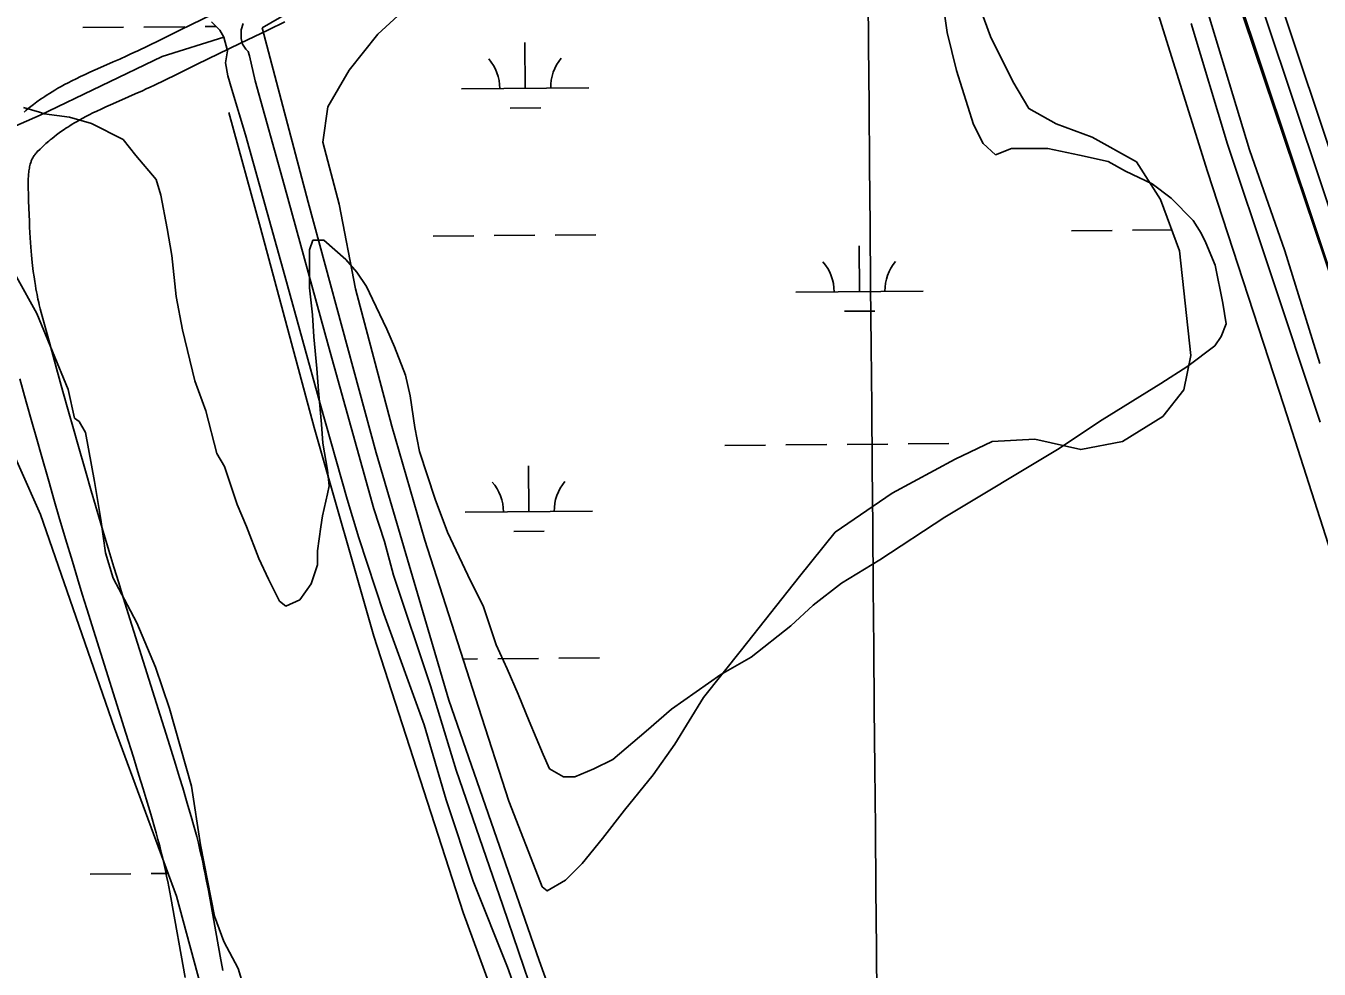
# Model space of a CAD drawing. Extents: x 3567028 to 3605064, y 510945 to 536587.
# Drawn here: x 3596836 to 3597853, y 530427 to 531169 of the extents above; entities that cross this region are included whole.
import ezdxf

# ---------------------------------------------------------------- set-up
doc = ezdxf.new("R2010")
doc.units = 0
for name, color, linetype in [('V-DTCH-CNTR', 7, 'Continuous'), ('V-GRID-MAJR', 7, 'Continuous'), ('V-ROAD-CNTR', 7, 'Continuous'), ('V-SITE-VEGE', 7, 'Continuous'), ('V-TOPO-SHOR', 7, 'Continuous'), ('V-WETL-SWMP', 7, 'Continuous')]:
    doc.layers.add(name, color=color, linetype=linetype)

msp = doc.modelspace()

# ---------------------------------------------------------------- linework, layer by layer
at = {"layer": 'V-DTCH-CNTR'}
for points in [[(3598038.636, 530502.569), (3598016.5870000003, 530548.587), (3597982.15, 530622.492), (3597953.974, 530696.365), (3597912.8030000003, 530818.303), (3597857.234, 530985.526), (3597793.421, 531174.356), (3597741.981, 531331.821), (3597682.407, 531534.544), (3597667.274, 531571.486)], [(3598038.636, 530502.569), (3597979.768, 530466.934), (3597964.558, 530462.862), (3597952.1550000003, 530469.135), (3597929.031, 530545.208), (3597875.2630000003, 530713.2710000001), (3597824.894, 530870.2710000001), (3597764.982, 531054.247), (3597726.199, 531178.042), (3597677.915, 531337.792), (3597643.982, 531465.02), (3597622.202, 531532.799), (3597618.806, 531545.247), (3597618.1240000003, 531547.319)], [(3597062.606, 531190.816), (3597021.931, 531167.01)], [(3597021.931, 531167.01), (3597057.89, 531030.105), (3597111.525, 530833.0380000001), (3597168.623, 530638.718), (3597239.486, 530433.971), (3597306.9760000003, 530246.507), (3597358.077, 530098.482), (3597381.92, 530028.623), (3597392.807, 529994.042), (3597398.9450000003, 529977.439), (3597406.572, 529976.161)], [(3597377.591, 529954.295), (3597359.832, 529996.502), (3597335.895, 530046.336), (3597261.5670000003, 530248.336), (3597179.744, 530471.777), (3597109.63, 530688.949), (3597062.747, 530852.836), (3597020.665, 531009.797), (3596995.538, 531100.38)]]:
    msp.add_lwpolyline(points, dxfattribs=at)
at = {"layer": 'V-GRID-MAJR'}
msp.add_spline([(3597625.66, 516571.685), (3597572.785, 522630.495), (3597519.892, 528691.237), (3597467, 534751.992), (3597466.983, 534753.91)], degree=3, dxfattribs=at)
at = {"layer": 'V-ROAD-CNTR'}
for points in [[(3598039.324882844, 530538.643896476), (3597690.8805797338, 531579.9368138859)], [(3598052.033857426, 530453.3940669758), (3597678.939603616, 531568.3508370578)], [(3598033.638894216, 530461.09705157), (3597665.250630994, 531561.9878497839)], [(3596991.2819789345, 531181.6586104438), (3596957.6340462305, 531165.3696430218), (3596940.7950799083, 531157.202659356), (3596923.9991135, 531149.0216757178), (3596920.99411951, 531147.5736786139), (3596918.11412527, 531146.2196813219), (3596915.3291308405, 531144.936683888), (3596909.837141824, 531142.468688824), (3596904.670152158, 531140.1976933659), (3596894.86917176, 531135.92570191), (3596890.530180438, 531134.013705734), (3596886.442188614, 531132.1797094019), (3596882.58919632, 531130.4117129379), (3596878.963203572, 531128.7027163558), (3596875.5492104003, 531127.0487196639), (3596872.336216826, 531125.44072288), (3596869.322222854, 531123.8827259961), (3596866.486228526, 531122.3727290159), (3596863.8252338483, 531120.9057319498), (3596861.328238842, 531119.4877347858), (3596858.9872435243, 531118.1167375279), (3596856.7912479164, 531116.792740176), (3596854.728252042, 531115.5117427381), (3596852.7972559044, 531114.2797452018), (3596850.9902595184, 531113.0967475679), (3596849.2972629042, 531111.96074984), (3596847.6762661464, 531110.8467520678), (3596844.7392720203, 531108.7607562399), (3596842.145277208, 531106.8407600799), (3596839.877281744, 531105.1017635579), (3596837.898285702, 531103.5317666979), (3596836.172289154, 531102.124769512), (3596834.633292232, 531100.838772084)], [(3597039.642882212, 531171.8336300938), (3597026.8139078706, 531165.5666426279), (3597004.371952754, 531154.6646644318), (3596970.7160200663, 531138.3716970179), (3596953.9090536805, 531130.2207133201), (3596937.0790873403, 531122.023729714), (3596933.8880937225, 531120.48573279), (3596930.7700999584, 531119.0197357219), (3596927.7531059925, 531117.6307384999), (3596922.0231174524, 531115.0547436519), (3596916.6981281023, 531112.713748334), (3596906.911147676, 531108.4497568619), (3596902.720156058, 531106.6017605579), (3596898.8361638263, 531104.859764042), (3596895.23917102, 531103.2097673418), (3596891.9011776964, 531101.636770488), (3596888.805183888, 531100.1347734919), (3596885.93418963, 531098.6987763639), (3596883.262194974, 531097.3187791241), (3596880.780199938, 531095.9947817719), (3596878.471204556, 531094.7237843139), (3596876.3202088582, 531093.501786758), (3596874.3152128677, 531092.3267891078), (3596872.4472166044, 531091.2007913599), (3596870.7082200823, 531090.1217935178), (3596869.0852233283, 531089.08579559), (3596867.566226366, 531088.09079758), (3596866.1472292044, 531087.138799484), (3596864.856231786, 531086.2528012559), (3596862.3512367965, 531084.472804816), (3596860.1992411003, 531082.8808079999), (3596858.327244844, 531081.443810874), (3596856.696248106, 531080.151813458), (3596855.270250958, 531078.988815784), (3596854.057253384, 531077.974817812), (3596851.847257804, 531076.0668216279), (3596850.230261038, 531074.6198245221), (3596849.043263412, 531073.527826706), (3596847.207267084, 531071.7898301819), (3596845.2992709, 531069.919833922)], [(3596845.6172702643, 531070.2408332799), (3596844.706272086, 531069.292835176), (3596844.0902733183, 531068.5968365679), (3596843.5412744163, 531067.9208379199), (3596843.046275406, 531067.2628392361), (3596842.596276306, 531066.613840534), (3596842.1892771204, 531065.9778418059), (3596841.818277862, 531065.3508430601), (3596841.4792785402, 531064.73584429), (3596841.1702791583, 531064.127845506), (3596840.882279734, 531063.5168467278), (3596840.621280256, 531062.9218479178), (3596840.3802807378, 531062.3298491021), (3596840.1592811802, 531061.744850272), (3596839.9832815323, 531061.243851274), (3596839.5912823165, 531059.9988537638), (3596839.285282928, 531058.869856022), (3596839.028283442, 531057.7708582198), (3596838.8142838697, 531056.706860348), (3596838.6342842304, 531055.669862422), (3596838.486284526, 531054.6768644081), (3596838.373284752, 531053.788866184), (3596838.1792851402, 531051.8618700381), (3596838.0602853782, 531050.1868733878), (3596837.9872855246, 531048.6798764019), (3596837.9462856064, 531047.3718790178), (3596837.9152856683, 531044.8788840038), (3596837.9242856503, 531043.044887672), (3596837.978285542, 531040.1388934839), (3596838.061285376, 531037.1808994), (3596838.249285, 531031.127911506), (3596838.436284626, 531025.4399228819), (3596838.627284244, 531020.1159335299), (3596838.827283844, 531015.1389434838), (3596839.03928342, 531010.482952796), (3596839.2642829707, 531006.1309615), (3596839.501282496, 531002.0629696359), (3596839.748282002, 530998.2579772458), (3596840.0052814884, 530994.703984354), (3596840.2692809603, 530991.381990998), (3596840.5402804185, 530988.2809972), (3596840.8162798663, 530985.3800030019), (3596841.0932793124, 530982.6700084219), (3596841.36927876, 530980.164013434), (3596841.945277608, 530975.407022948), (3596842.5042764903, 530971.2950311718), (3596843.0392754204, 530967.7160383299), (3596843.5432744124, 530964.6050445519), (3596844.0162734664, 530961.89104998), (3596844.452272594, 530959.529054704), (3596844.848271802, 530957.50105876), (3596845.6002702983, 530953.8740660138), (3596846.196269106, 530951.2040713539), (3596846.6572681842, 530949.2380752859), (3596847.401266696, 530946.24108128), (3596848.1982651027, 530943.2260873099), (3596854.626252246, 530919.7501342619), (3596860.2922409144, 530899.2051753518), (3596865.277230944, 530881.258211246), (3596869.665222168, 530865.5752426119), (3596873.5282144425, 530851.8672700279), (3596876.9262076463, 530839.8882939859), (3596882.9251956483, 530818.930335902), (3596887.468186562, 530803.2333672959), (3596890.901179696, 530791.4743908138), (3596896.1021692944, 530773.8344260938), (3596901.3661587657, 530756.209461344), (3596905.3451508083, 530743.062487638), (3596909.117143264, 530730.7455122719), (3596912.6851361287, 530719.2085353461), (3596919.4471226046, 530697.56157864), (3596943.3480748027, 530621.724730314), (3596949.270062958, 530602.699768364), (3596953.667054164, 530588.4097969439), (3596956.9350476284, 530577.6768184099), (3596959.368042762, 530569.609834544), (3596962.9770355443, 530557.507858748), (3596966.5420284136, 530545.369883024), (3596967.3680267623, 530542.4918887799), (3596968.9190236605, 530536.8749000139), (3596970.3560207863, 530531.4009109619), (3596971.6840181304, 530526.093921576), (3596972.913015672, 530520.948931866), (3596974.0550133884, 530515.9669418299), (3596975.1210112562, 530511.1389514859), (3596976.116009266, 530506.46196084), (3596977.041007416, 530501.9749698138)], [(3596831.378298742, 530891.2031913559), (3596836.3792887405, 530873.2022273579), (3596840.783279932, 530857.465258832), (3596844.6602721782, 530843.705286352), (3596848.0742653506, 530831.6683104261), (3596854.0952533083, 530810.6323524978), (3596858.660244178, 530794.859384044), (3596862.115237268, 530783.0284077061), (3596867.3422268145, 530765.300443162), (3596872.636216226, 530747.5714786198), (3596876.6452082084, 530734.3245051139), (3596880.445200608, 530721.9215299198), (3596884.037193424, 530710.304553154), (3596890.823179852, 530688.5795966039), (3596914.720132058, 530612.75674825), (3596920.612120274, 530593.8297861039), (3596924.9811115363, 530579.629814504), (3596928.225105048, 530568.97683581), (3596930.6321002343, 530560.99185178), (3596934.211093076, 530548.9938757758), (3596937.732086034, 530537.00189976), (3596938.4920845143, 530534.357905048), (3596939.9510815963, 530529.0749156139), (3596941.29407891, 530523.9529258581), (3596942.542076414, 530518.965935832), (3596943.703074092, 530514.1109455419), (3596944.787071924, 530509.3829549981), (3596945.8010698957, 530504.7829641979), (3596946.7540679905, 530500.3099731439), (3596947.6590661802, 530495.9189819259)], [(3596947.6420662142, 530496.0029817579), (3596948.4930645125, 530491.747990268), (3596950.076061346, 530483.539006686), (3596961.3240388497, 530420.62213252)], [(3596977.0580073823, 530501.8909699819), (3596977.931005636, 530497.5319787), (3596979.572002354, 530489.0189957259), (3596988.8229838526, 530437.274099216)], [(3596988.8229838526, 530437.274099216), (3596990.8179798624, 530426.114121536)]]:
    msp.add_lwpolyline(points, dxfattribs=at)
at = {"layer": 'V-SITE-VEGE'}
for p, q in [((3597556.674, 531189.4679999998), (3597560.289, 531163.3109999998)), ((3597560.289, 531163.3109999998), (3597567.6180000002, 531133.4)), ((3597567.6180000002, 531133.4), (3597581.115, 531091.0149999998)), ((3596846.694, 531100.6379999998), (3596834.2600000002, 531104.4309999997)), ((3596850.423, 531099.3769999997), (3596846.694, 531100.6379999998)), ((3596870.33, 531096.794), (3596850.423, 531099.3769999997)), ((3596887.734, 531091.736), (3596870.33, 531096.794)), ((3596912.5700000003, 531079.171), (3596887.734, 531091.736)), ((3597581.115, 531091.0149999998), (3597588.512, 531076.042)), ((3596922.474, 531066.6759999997), (3596912.5700000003, 531079.171)), ((3597588.512, 531076.042), (3597598.435, 531067.28)), ((3596938.569, 531047.9289999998), (3596922.474, 531066.6759999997)), ((3597598.435, 531067.28), (3597610.9050000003, 531072.204)), ((3597610.9050000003, 531072.2039999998), (3597639.538, 531072.0709999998)), ((3597639.538, 531072.0709999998), (3597664.411, 531066.9749999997)), ((3597664.411, 531066.9749999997), (3597686.794, 531061.8919999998)), ((3597686.794, 531061.892), (3597700.452, 531054.36)), ((3597700.452, 531054.3599999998), (3597721.569, 531044.302)), ((3596942.247, 531035.4649999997), (3596938.569, 531047.9289999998)), ((3597721.569, 531044.302), (3597736.455, 531033.03)), ((3596947.105, 531009.2989999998), (3596942.247, 531035.4649999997)), ((3597736.455, 531033.03), (3597753.8000000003, 531015.5229999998)), ((3597753.8000000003, 531015.5229999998), (3597759.9790000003, 531005.535)), ((3596950.742, 530988.1189999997), (3596947.105, 531009.2989999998)), ((3597759.9790000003, 531005.535), (3597763.682, 530998.05)), ((3597061.588, 531000.055), (3597059.065, 530992.5979999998)), ((3597070.3030000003, 531000.0160000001), (3597061.588, 531000.055)), ((3597087.661, 530984.9959999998), (3597070.3030000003, 531000.0160000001)), ((3597763.682, 530998.05), (3597771.0670000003, 530980.586)), ((3596954.326, 530955.7379999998), (3596950.742, 530988.1189999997)), ((3597059.065, 530992.5979999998), (3597058.926, 530962.7220000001)), ((3597096.329, 530974.997), (3597087.661, 530984.9959999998)), ((3597103.7460000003, 530963.76), (3597096.329, 530974.997)), ((3597771.0670000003, 530980.586), (3597777.153, 530950.6819999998)), ((3596828.667, 530971.2579999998), (3596844.717, 530942.551)), ((3597058.926, 530962.7220000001), (3597061.318, 530941.547)), ((3597108.68, 530953.7759999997), (3597103.7460000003, 530963.76)), ((3596959.184, 530929.5729999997), (3596954.326, 530955.7379999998)), ((3597119.772, 530930.075), (3597108.68, 530953.7759999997)), ((3596844.717, 530942.551), (3596869.336, 530882.684)), ((3597777.153, 530950.6819999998), (3597779.568, 530934.488)), ((3597061.318, 530941.547), (3597062.481, 530924.1149999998)), ((3597779.568, 530934.488), (3597775.785, 530924.5430000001)), ((3596968.957, 530889.6919999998), (3596959.184, 530929.5729999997)), ((3597062.481, 530924.1149999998), (3597064.857, 530899.2069999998)), ((3597125.934, 530916.353), (3597119.772, 530930.075)), ((3597775.785, 530924.5430000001), (3597770.774, 530917.1009999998)), ((3597134.544, 530893.9049999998), (3597125.934, 530916.353)), ((3597770.774, 530917.1009999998), (3597749.536, 530901.0179999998)), ((3597064.857, 530899.2069999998), (3597066.02, 530881.773)), ((3597138.204, 530877.703), (3597134.544, 530893.9049999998)), ((3597749.536, 530901.0179999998), (3597728.311, 530887.4209999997)), ((3596869.336, 530882.684), (3596874.213, 530860.2539999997)), ((3596977.563, 530866.001), (3596968.957, 530889.6919999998)), ((3597066.02, 530881.773), (3597068.39, 530855.62)), ((3597728.311, 530887.4209999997), (3597682.122, 530859.003)), ((3597141.823, 530852.7909999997), (3597138.204, 530877.703)), ((3596986.122, 530832.348), (3596977.563, 530866.001)), ((3596874.213, 530860.2539999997), (3596877.936, 530857.747)), ((3596877.936, 530857.747), (3596882.876, 530849.011)), ((3597068.39, 530855.62), (3597069.565, 530840.677)), ((3597145.468, 530834.1009999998), (3597141.823, 530852.7909999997)), ((3597682.122, 530859.003), (3597647.1550000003, 530835.5119999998)), ((3596882.876, 530849.011), (3596890.165, 530810.385)), ((3597069.565, 530840.677), (3597073.2, 530819.4969999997)), ((3596992.298, 530822.3619999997), (3596986.122, 530832.348)), ((3597157.7460000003, 530796.699), (3597145.468, 530834.1009999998)), ((3597647.1550000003, 530835.512), (3597558.523, 530782.393)), ((3597002.1180000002, 530792.441), (3596992.298, 530822.3619999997)), ((3596890.165, 530810.385), (3596895.008, 530780.4869999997)), ((3597073.2, 530819.4969999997), (3597074.3880000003, 530807.0430000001)), ((3597073.114, 530800.825), (3597069.299, 530783.4130000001)), ((3597074.3880000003, 530807.0430000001), (3597073.114, 530800.825)), ((3597009.508, 530774.978), (3597002.1180000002, 530792.441)), ((3597167.585, 530770.511), (3597157.7460000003, 530796.699)), ((3596895.008, 530780.4869999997), (3596898.6210000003, 530754.3299999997)), ((3597069.299, 530783.4130000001), (3597068.015, 530774.705)), ((3597558.523, 530782.393), (3597507.329, 530749.0189999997)), ((3597019.35, 530750.0329999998), (3597009.508, 530774.978)), ((3597068.015, 530774.705), (3597065.4390000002, 530756.046)), ((3597183.608, 530736.825), (3597167.585, 530770.511)), ((3596898.6210000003, 530754.3299999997), (3596904.752, 530734.3819999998)), ((3597026.7460000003, 530733.817), (3597019.35, 530750.0329999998)), ((3597065.4390000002, 530756.046), (3597065.3850000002, 530744.8409999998)), ((3597507.329, 530749.0189999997), (3597477.367, 530730.4869999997)), ((3597065.3850000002, 530744.8409999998), (3597060.339, 530729.928)), ((3596904.752, 530734.3819999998), (3596915.857, 530713.169)), ((3597035.378, 530716.349), (3597026.7460000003, 530733.817)), ((3597060.339, 530729.928), (3597051.5670000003, 530717.5189999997)), ((3597195.943, 530711.87), (3597183.608, 530736.825)), ((3597477.367, 530730.4869999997), (3597454.88, 530713.1630000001)), ((3596915.857, 530713.169), (3596923.262, 530699.439)), ((3597040.34, 530712.5909999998), (3597035.378, 530716.349)), ((3597051.5670000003, 530717.5189999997), (3597040.34, 530712.591)), ((3597205.7630000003, 530681.9489999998), (3597195.943, 530711.87)), ((3597454.88, 530713.1630000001), (3597437.378, 530697.059)), ((3596923.262, 530699.439), (3596938.037, 530664.517)), ((3597437.378, 530697.059), (3597406.142, 530672.3070000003)), ((3597214.392, 530663.2369999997), (3597205.7630000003, 530681.9489999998)), ((3597406.142, 530672.307), (3597382.426, 530658.725)), ((3596938.037, 530664.517), (3596949.094, 530632.099)), ((3597223.014, 530643.2789999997), (3597214.392, 530663.2369999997)), ((3597382.426, 530658.725), (3597343.711, 530631.5149999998)), ((3597231.63, 530622.0759999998), (3597223.014, 530643.2789999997)), ((3596949.094, 530632.099), (3596966.238, 530571.0229999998)), ((3597343.711, 530631.5149999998), (3597323.7120000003, 530614.181)), ((3597242.711, 530595.8839999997), (3597231.63, 530622.0759999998)), ((3597323.7120000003, 530614.181), (3597297.467, 530591.8949999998)), ((3597247.639, 530584.6569999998), (3597242.711, 530595.8839999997)), ((3597297.467, 530591.8949999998), (3597282.494, 530584.4949999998)), ((3597258.813, 530578.3799999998), (3597247.639, 530584.6569999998)), ((3597267.5270000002, 530578.3409999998), (3597258.813, 530578.3799999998)), ((3597282.494, 530584.4949999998), (3597267.5270000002, 530578.3409999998)), ((3596966.238, 530571.0229999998), (3596973.4960000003, 530524.9289999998)), ((3596973.4960000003, 530524.9289999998), (3596984.44, 530468.859)), ((3596984.44, 530468.859), (3596991.815, 530448.907)), ((3596991.815, 530448.907), (3597002.919, 530427.692)), ((3597002.919, 530427.692), (3597009.0530000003, 530407.747))]:
    msp.add_line(p, q, dxfattribs=at)
at = {"layer": 'V-TOPO-SHOR'}
for points in [[(3597765.648, 531177.643), (3597798.025, 531071.227), (3597825.666, 530991.687), (3597853.265, 530903.1190000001)], [(3596981.9420000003, 531171.818), (3596988.6240000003, 531165.074), (3596991.608, 531159.735), (3596994.5700000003, 531149.071), (3596992.9050000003, 531139.587), (3596994.94, 531129.39), (3596997.898, 531118.497), (3597008.844, 531083.023), (3597039.58, 530972.214), (3597067.355, 530871.606), (3597088.534, 530796.498), (3597097.8850000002, 530766.1240000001), (3597117.515, 530706.533), (3597149.288, 530619.104), (3597166.3740000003, 530560.218), (3597187.839, 530496.452), (3597214.609, 530428.724), (3597245.691, 530342.454)], [(3597235.648, 530404.855), (3597210.931, 530477.209), (3597174.423, 530583.692), (3597154.225, 530649.935), (3597125.107, 530736.879), (3597117.982, 530763.202), (3597109.544, 530788.914), (3597074.0500000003, 530916.953), (3597039.22, 531043.524), (3597016.452, 531125.355), (3597011.914, 531145.055), (3597010.771, 531148.533), (3597008.9280000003, 531150.394), (3597006.401, 531154.109), (3597005.264, 531158.7440000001), (3597005.295, 531165.459), (3597006.9390000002, 531170.313)], [(3597853.511, 530857.047), (3597813.329, 530977.623), (3597780.682, 531075.706), (3597752.186, 531170.528)]]:
    msp.add_lwpolyline(points, dxfattribs=at)
at = {"layer": 'V-WETL-SWMP'}
for p, q in [((3596880.939189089, 531167.2279183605), (3596912.9380176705, 531167.4978674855)), ((3596928.937431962, 531167.6328420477), (3596960.9362605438, 531167.902791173)), ((3596976.9356748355, 531168.0377657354), (3596985.6188645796, 531168.1110190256)), ((3596981.9436883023, 531171.8208444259), (3596988.625689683, 531165.0758459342)), ((3596991.610695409, 531159.7368521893), (3596943.128241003, 531144.3793557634)), ((3596988.625689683, 531165.0758459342), (3596991.610695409, 531159.7368521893)), ((3597228.655930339, 531119.4118446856), (3597228.352230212, 531155.4105626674)), ((3596943.128241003, 531144.3793557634), (3596847.4305343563, 531098.424676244)), ((3597178.6577273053, 531118.9900488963), (3597278.6541333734, 531119.8336404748)), ((3596847.4305343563, 531098.424676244), (3596807.19165405, 531080.7658070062)), ((3597216.7865392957, 531103.880163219), (3597240.7856767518, 531104.0826251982)), ((3597156.224366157, 531003.3646917), (3597188.2232160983, 531003.6346410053)), ((3597204.222641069, 531003.7696156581), (3597236.221491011, 531004.0395649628)), ((3597252.2209159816, 531004.1745396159), (3597284.219765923, 531004.4444889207)), ((3597658.114327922, 531007.5987453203), (3597690.1131778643, 531007.8686946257)), ((3597706.1126028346, 531008.0036692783), (3597736.939752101, 531008.2637338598)), ((3597491.4480208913, 530959.7610609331), (3597491.1443207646, 530995.759778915)), ((3597441.4498178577, 530959.3392651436), (3597541.446223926, 530960.1828567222)), ((3597479.5786298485, 530944.2293794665), (3597503.5777673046, 530944.4318414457)), ((3596814.185127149, 530858.981323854), (3596847.617223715, 530784.4164293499)), ((3597385.6207935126, 530838.7930098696), (3597417.6196434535, 530839.0629591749)), ((3597433.6190684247, 530839.1979338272), (3597465.6179183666, 530839.4678831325)), ((3597481.6173433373, 530839.602857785), (3597513.6161932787, 530839.8728070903)), ((3597529.6156182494, 530840.0077817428), (3597561.6144681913, 530840.2777310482)), ((3597231.462414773, 530786.7486917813), (3597231.1587146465, 530822.7474097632)), ((3596847.617223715, 530784.4164293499), (3596905.719475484, 530616.6117044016)), ((3597181.464211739, 530786.326895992), (3597281.4606178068, 530787.1704875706)), ((3597219.5930237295, 530771.2170103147), (3597243.592161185, 530771.4194722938)), ((3597179.650916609, 530670.875494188), (3597191.0297005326, 530670.9714881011)), ((3597207.0291255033, 530671.1064627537), (3597239.0279754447, 530671.3764120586)), ((3597255.0274004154, 530671.5113867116), (3597287.0262503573, 530671.7813360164)), ((3596905.719475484, 530616.6117044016), (3596954.4026678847, 530484.4569145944)), ((3596886.553484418, 530501.902391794), (3596918.552313, 530502.172340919)), ((3596934.551727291, 530502.3073154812), (3596947.7858077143, 530502.4189610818)), ((3596954.4026678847, 530484.4569145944), (3597021.3770715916, 530239.3603556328))]:
    msp.add_line(p, q, dxfattribs=at)
msp.add_lwpolyline([(3597582.089, 531193.973), (3597594.437, 531160.349), (3597612.041, 531124.726), (3597624.447, 531103.606), (3597646.111, 531091.658), (3597674.362, 531080.995), (3597709.1550000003, 531061.745), (3597728.102, 531032.039), (3597743.052, 530991.821), (3597751.881, 530909.509), (3597746.489, 530882.549), (3597729.937, 530861.566), (3597698.253, 530841.969), (3597665.315, 530835.542), (3597629.154, 530843.609), (3597595.579, 530841.791), (3597566.555, 530828.106), (3597517.068, 530801.353), (3597472.169, 530770.629), (3597444.363, 530735.876), (3597398.679, 530678.172), (3597368.887, 530640.796), (3597346.3370000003, 530604.044), (3597329.112, 530579.772), (3597306.605, 530552.235), (3597289.3880000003, 530529.938), (3597273.5, 530510.267), (3597260.276, 530497.166), (3597245.756, 530488.678), (3597241.823, 530491.987), (3597240.522, 530495.284), (3597215.811, 530559.242), (3597191.804, 530633.068), (3597149.6380000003, 530764.241), (3597123.731, 530853.873), (3597095.2770000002, 530961.9450000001), (3597082.4250000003, 531028.48), (3597069.49, 531077.245), (3597073.568, 531104.868), (3597090.1580000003, 531133.75), (3597112.667, 531161.946), (3597144.397, 531191.415)], dxfattribs=at)
for centre, radius, start, end in [((3597173.4109741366, 531119.4206062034), 35.24628790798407, 359.71152796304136, 41.25518629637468), ((3597283.892875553, 531120.3526557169), 35.246287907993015, 139.71152546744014, 181.25518380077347), ((3597436.203064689, 530959.7698224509), 35.24628790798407, 359.71152796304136, 41.25518629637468), ((3597546.6849661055, 530960.7018719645), 35.246287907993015, 139.71152546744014, 181.25518380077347), ((3597176.21745857, 530786.757453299), 35.24628790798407, 359.71152796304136, 41.25518629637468), ((3597286.6993599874, 530787.6895028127), 35.246287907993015, 139.71152546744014, 181.25518380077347)]:
    msp.add_arc(centre, radius, start, end, dxfattribs=at)

doc.saveas('drawing.dxf')
